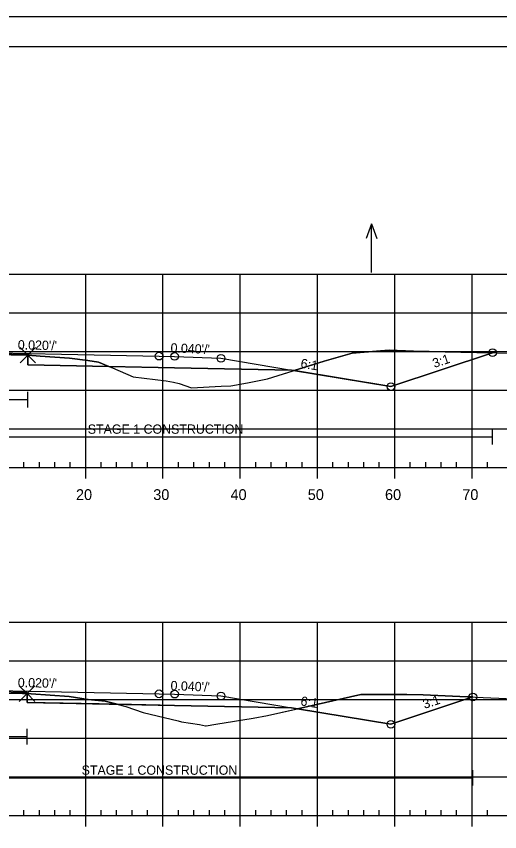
# Model space of a CAD drawing. Extents: x 1365647 to 1367999, y 387113 to 400173.
# Drawn here: x 1365905.1 to 1365967.7, y 389400.7 to 389506.1 of the extents above; entities that cross this region are included whole.
import ezdxf

# ---------------------------------------------------------------- set-up
doc = ezdxf.new("R2010")
doc.units = 0
for name, color, linetype in [('R_Alt Surface', 7, 'Continuous'), ('R_Axis', 7, 'Continuous'), ('R_Axis Annot', 7, 'Continuous'), ('R_Border', 7, 'Continuous'), ('R_Contours', 7, 'Continuous'), ('R_Exist Surface', 7, 'Continuous'), ('R_Fin Surface', 7, 'Continuous'), ('R_Fin Surface Annot', 7, 'Continuous'), ('R_Grid', 7, 'Continuous'), ('R_No Plot', 7, 'Continuous'), ('R_Water', 7, 'Continuous'), ('R_Water Annot', 7, 'Continuous')]:
    doc.layers.add(name, color=color, linetype=linetype)

msp = doc.modelspace()

# ---------------------------------------------------------------- linework, layer by layer
at = {"layer": 'R_Alt Surface'}
for points in [[(1365847.47, 389460.37), (1365862.59, 389460.67), (1365882.74, 389461.08), (1365882.74, 389462.36), (1365894.09, 389462.59), (1365906.59, 389462.34), (1365906.59, 389461.05), (1365925.59, 389460.67), (1365940.72, 389460.37)], [(1365847.47, 389416.7), (1365862.59, 389417), (1365882.85, 389417.41), (1365882.85, 389418.7), (1365894.09, 389418.92), (1365906.49, 389418.68), (1365906.49, 389417.39), (1365925.59, 389417), (1365940.72, 389416.7)]]:
    msp.add_lwpolyline(points, dxfattribs=at)
at = {"layer": 'R_Axis'}
for p, q in [((1365749.09, 389447.76), (1366039.09, 389447.76)), ((1365906.09, 389447.76), (1365906.09, 389448.46)), ((1365908.09, 389447.76), (1365908.09, 389448.46)), ((1365910.09, 389447.76), (1365910.09, 389448.46)), ((1365912.09, 389447.76), (1365912.09, 389448.46)), ((1365914.09, 389446.36), (1365914.09, 389447.76)), ((1365916.09, 389447.76), (1365916.09, 389448.46)), ((1365918.09, 389447.76), (1365918.09, 389448.46)), ((1365920.09, 389447.76), (1365920.09, 389448.46)), ((1365922.09, 389447.76), (1365922.09, 389448.46)), ((1365924.09, 389446.36), (1365924.09, 389447.76)), ((1365926.09, 389447.76), (1365926.09, 389448.46)), ((1365928.09, 389447.76), (1365928.09, 389448.46)), ((1365930.09, 389447.76), (1365930.09, 389448.46)), ((1365932.09, 389447.76), (1365932.09, 389448.46)), ((1365934.09, 389446.36), (1365934.09, 389447.76)), ((1365936.09, 389447.76), (1365936.09, 389448.46)), ((1365938.09, 389447.76), (1365938.09, 389448.46)), ((1365940.09, 389447.76), (1365940.09, 389448.46)), ((1365942.09, 389447.76), (1365942.09, 389448.46)), ((1365944.09, 389446.36), (1365944.09, 389447.76)), ((1365946.09, 389447.76), (1365946.09, 389448.46)), ((1365948.09, 389447.76), (1365948.09, 389448.46)), ((1365950.09, 389447.76), (1365950.09, 389448.46)), ((1365952.09, 389447.76), (1365952.09, 389448.46)), ((1365954.09, 389446.36), (1365954.09, 389447.76)), ((1365956.09, 389447.76), (1365956.09, 389448.46)), ((1365958.09, 389447.76), (1365958.09, 389448.46)), ((1365960.09, 389447.76), (1365960.09, 389448.46)), ((1365962.09, 389447.76), (1365962.09, 389448.46)), ((1365964.09, 389446.36), (1365964.09, 389447.76)), ((1365966.09, 389447.76), (1365966.09, 389448.46)), ((1365906.09, 389402.76), (1365906.09, 389403.46)), ((1365908.09, 389402.76), (1365908.09, 389403.46)), ((1365910.09, 389402.76), (1365910.09, 389403.46)), ((1365912.09, 389402.76), (1365912.09, 389403.46)), ((1365916.09, 389402.76), (1365916.09, 389403.46)), ((1365918.09, 389402.76), (1365918.09, 389403.46)), ((1365920.09, 389402.76), (1365920.09, 389403.46)), ((1365922.09, 389402.76), (1365922.09, 389403.46)), ((1365926.09, 389402.76), (1365926.09, 389403.46)), ((1365928.09, 389402.76), (1365928.09, 389403.46)), ((1365930.09, 389402.76), (1365930.09, 389403.46)), ((1365932.09, 389402.76), (1365932.09, 389403.46)), ((1365936.09, 389402.76), (1365936.09, 389403.46)), ((1365938.09, 389402.76), (1365938.09, 389403.46)), ((1365940.09, 389402.76), (1365940.09, 389403.46)), ((1365942.09, 389402.76), (1365942.09, 389403.46)), ((1365946.09, 389402.76), (1365946.09, 389403.46)), ((1365948.09, 389402.76), (1365948.09, 389403.46)), ((1365950.09, 389402.76), (1365950.09, 389403.46)), ((1365952.09, 389402.76), (1365952.09, 389403.46)), ((1365956.09, 389402.76), (1365956.09, 389403.46)), ((1365958.09, 389402.76), (1365958.09, 389403.46)), ((1365960.09, 389402.76), (1365960.09, 389403.46)), ((1365962.09, 389402.76), (1365962.09, 389403.46)), ((1365966.09, 389402.76), (1365966.09, 389403.46)), ((1365749.09, 389402.76), (1366039.09, 389402.76)), ((1365914.09, 389401.36), (1365914.09, 389402.76)), ((1365924.09, 389401.36), (1365924.09, 389402.76)), ((1365934.09, 389401.36), (1365934.09, 389402.76)), ((1365944.09, 389401.36), (1365944.09, 389402.76)), ((1365954.09, 389401.36), (1365954.09, 389402.76)), ((1365964.09, 389401.36), (1365964.09, 389402.76))]:
    msp.add_line(p, q, dxfattribs=at)
at = {"layer": 'R_Border'}
msp.add_line((1365736.09, 389502.22), (1366052.27, 389502.22), dxfattribs=at)
at = {"layer": 'R_Contours'}
for p, q in [((1365953.59, 389458.23), (1365966.75, 389462.61)), ((1365906.59, 389462.3), (1365906.59, 389461.05)), ((1365906.59, 389461.05), (1365917.09, 389460.84)), ((1365941.06, 389460.31), (1365953.59, 389458.23)), ((1365906.49, 389418.52), (1365906.49, 389417.39)), ((1365906.49, 389417.39), (1365918.17, 389417.15)), ((1365953.59, 389414.56), (1365964.2, 389418.09)), ((1365941.49, 389416.57), (1365953.59, 389414.56))]:
    msp.add_line(p, q, dxfattribs=at)
for points in [[(1365882.74, 389462.28), (1365883.26, 389462.31), (1365885.16, 389462.36), (1365889.15, 389462.46), (1365890.33, 389462.48), (1365891.75, 389462.48), (1365893.2, 389462.5), (1365894.21, 389462.51), (1365894.5, 389462.5), (1365894.8, 389462.5), (1365895.79, 389462.47), (1365897.31, 389462.45), (1365898.76, 389462.44), (1365901.93, 389462.4), (1365904.44, 389462.35), (1365906.59, 389462.3), (1365906.59, 389462.34), (1365894.09, 389462.59), (1365882.74, 389462.36)], [(1365941.06, 389460.31), (1365944.95, 389461.52), (1365948.59, 389462.57), (1365952.23, 389462.86), (1365953.38, 389462.92), (1365956.51, 389462.81), (1365966.75, 389462.61), (1365953.59, 389458.23)], [(1365906.59, 389462.3), (1365908.21, 389462.18), (1365912, 389461.9), (1365914.38, 389461.59), (1365915.72, 389461.4), (1365917.09, 389460.84), (1365906.59, 389461.05)], [(1365917.09, 389460.84), (1365917.57, 389460.65), (1365920.24, 389459.51), (1365924.52, 389458.98), (1365925.46, 389458.78), (1365926.2, 389458.61), (1365927.78, 389458.07), (1365931.6, 389458.27), (1365932.89, 389458.34), (1365935.01, 389458.72), (1365937.62, 389459.25), (1365941.06, 389460.31), (1365940.72, 389460.37), (1365925.59, 389460.67)], [(1365882.85, 389418.45), (1365882.85, 389418.45), (1365883.2, 389418.46), (1365887.15, 389418.57), (1365887.71, 389418.58), (1365889.29, 389418.63), (1365891.76, 389418.63), (1365892.05, 389418.63), (1365894.2, 389418.66), (1365894.4, 389418.66), (1365895.06, 389418.67), (1365895.29, 389418.67), (1365900.93, 389418.62), (1365901.6, 389418.61), (1365902.03, 389418.6), (1365905.9, 389418.54), (1365906.01, 389418.54), (1365906.49, 389418.52), (1365906.49, 389418.68), (1365894.09, 389418.92), (1365882.85, 389418.7)], [(1365906.49, 389418.52), (1365907.03, 389418.48), (1365911.94, 389418.16), (1365914.4, 389417.75), (1365916.62, 389417.57), (1365918.17, 389417.15), (1365906.49, 389417.39)], [(1365941.49, 389416.57), (1365949.68, 389418.42), (1365955.66, 389418.41), (1365957.77, 389418.38), (1365962.53, 389418.17), (1365964.2, 389418.09), (1365953.59, 389414.56)], [(1365918.17, 389417.15), (1365919.27, 389416.85), (1365921.52, 389416.09), (1365926.04, 389415), (1365926.5, 389414.88), (1365928.81, 389414.51), (1365929.6, 389414.38), (1365929.67, 389414.37), (1365930.94, 389414.56), (1365935.75, 389415.33), (1365937.63, 389415.7), (1365941.49, 389416.57), (1365940.72, 389416.7), (1365925.59, 389417)]]:
    msp.add_lwpolyline(points, close=True, dxfattribs=at)
for points in [[(1365966.75, 389462.61), (1365956.51, 389462.81), (1365953.38, 389462.92), (1365952.23, 389462.86), (1365948.59, 389462.57), (1365944.95, 389461.52), (1365941.06, 389460.31)], [(1365917.09, 389460.84), (1365915.72, 389461.4), (1365914.38, 389461.59), (1365912, 389461.9), (1365908.21, 389462.18), (1365906.59, 389462.3)], [(1365918.17, 389417.15), (1365916.62, 389417.57), (1365914.4, 389417.75), (1365911.94, 389418.16), (1365907.03, 389418.48), (1365906.49, 389418.52)], [(1365964.2, 389418.09), (1365962.53, 389418.17), (1365957.77, 389418.38), (1365955.66, 389418.41), (1365949.68, 389418.42), (1365941.49, 389416.57)]]:
    msp.add_lwpolyline(points, dxfattribs=at)
at = {"layer": 'R_Exist Surface'}
for points in [[(1365904.44, 389462.35), (1365906.59, 389462.3), (1365908.21, 389462.18), (1365912, 389461.9), (1365914.38, 389461.59), (1365915.72, 389461.4), (1365917.57, 389460.65), (1365920.24, 389459.51), (1365924.52, 389458.98), (1365925.46, 389458.78), (1365926.2, 389458.61), (1365927.78, 389458.07), (1365931.6, 389458.27), (1365932.89, 389458.34), (1365935.01, 389458.72), (1365937.62, 389459.25), (1365944.95, 389461.52), (1365948.59, 389462.57), (1365952.23, 389462.86), (1365953.38, 389462.92), (1365956.51, 389462.81), (1365969.45, 389462.56)], [(1365902.03, 389418.6), (1365905.9, 389418.54), (1365906.01, 389418.54), (1365906.49, 389418.52), (1365907.03, 389418.48), (1365911.94, 389418.16), (1365914.4, 389417.75), (1365916.62, 389417.57), (1365919.27, 389416.85), (1365921.52, 389416.09), (1365926.04, 389415), (1365926.5, 389414.88), (1365928.81, 389414.51), (1365929.6, 389414.38), (1365929.67, 389414.37), (1365930.94, 389414.56), (1365935.75, 389415.33), (1365937.63, 389415.7), (1365949.68, 389418.42), (1365955.66, 389418.41), (1365957.77, 389418.38), (1365962.53, 389418.17), (1365968.55, 389417.89)]]:
    msp.add_lwpolyline(points, dxfattribs=at)
at = {"layer": 'R_Fin Surface'}
for points in [[(1365827.51, 389460.58), (1365834.59, 389458.23), (1365847.47, 389460.37), (1365856.59, 389461.89), (1365862.59, 389462.13), (1365864.59, 389462.17), (1365894.09, 389462.76), (1365923.59, 389462.17), (1365925.59, 389462.13), (1365931.59, 389461.89), (1365940.72, 389460.37), (1365953.59, 389458.23), (1365966.75, 389462.61)], [(1365827.75, 389416.84), (1365834.59, 389414.56), (1365847.47, 389416.7), (1365856.59, 389418.22), (1365862.59, 389418.46), (1365864.59, 389418.5), (1365894.09, 389419.09), (1365923.59, 389418.5), (1365925.59, 389418.46), (1365931.59, 389418.22), (1365940.72, 389416.7), (1365953.59, 389414.56), (1365964.2, 389418.09)]]:
    msp.add_lwpolyline(points, dxfattribs=at)
at = {"layer": 'R_Grid'}
for p, q in [((1365749.09, 389472.76), (1366039.09, 389472.76)), ((1365914.09, 389447.76), (1365914.09, 389472.76)), ((1365924.09, 389447.76), (1365924.09, 389472.76)), ((1365934.09, 389447.76), (1365934.09, 389472.76)), ((1365944.09, 389447.76), (1365944.09, 389472.76)), ((1365954.09, 389447.76), (1365954.09, 389472.76)), ((1365964.09, 389447.76), (1365964.09, 389472.76)), ((1365749.09, 389467.76), (1366039.09, 389467.76)), ((1365749.09, 389462.76), (1366039.09, 389462.76)), ((1365749.09, 389457.76), (1366039.09, 389457.76)), ((1365749.09, 389452.76), (1366039.09, 389452.76)), ((1365749.09, 389447.76), (1366039.09, 389447.76)), ((1365749.09, 389427.76), (1366039.09, 389427.76)), ((1365914.09, 389402.76), (1365914.09, 389427.76)), ((1365924.09, 389402.76), (1365924.09, 389427.76)), ((1365934.09, 389402.76), (1365934.09, 389427.76)), ((1365944.09, 389402.76), (1365944.09, 389427.76)), ((1365954.09, 389402.76), (1365954.09, 389427.76)), ((1365964.09, 389402.76), (1365964.09, 389427.76)), ((1365749.09, 389422.76), (1366039.09, 389422.76)), ((1365749.09, 389417.76), (1366039.09, 389417.76)), ((1365749.09, 389412.76), (1366039.09, 389412.76)), ((1365749.09, 389407.76), (1366039.09, 389407.76)), ((1365749.09, 389402.76), (1366039.09, 389402.76))]:
    msp.add_line(p, q, dxfattribs=at)
at = {"layer": 'R_No Plot'}
msp.add_line((1365723.69, 389506.11), (1366057.03, 389506.11), dxfattribs=at)
msp.add_lwpolyline([(1365723.69, 389506.11), (1366057.03, 389506.11), (1366057.03, 389292.78), (1365723.69, 389292.78)], close=True, dxfattribs=at)
for points in [[(1365906.59, 389462.3), (1365905.59, 389463.3), (1365906.59, 389462.3), (1365905.59, 389461.3), (1365906.59, 389462.3), (1365907.59, 389461.3), (1365906.59, 389462.3), (1365907.59, 389463.3)], [(1365906.49, 389418.52), (1365905.49, 389419.52), (1365906.49, 389418.52), (1365905.49, 389417.52), (1365906.49, 389418.52), (1365907.49, 389417.52), (1365906.49, 389418.52), (1365907.49, 389419.52)]]:
    msp.add_lwpolyline(points, dxfattribs=at)
for centre in [(1365923.59, 389462.17), (1365923.59, 389462.17), (1365923.59, 389462.17), (1365923.59, 389462.17), (1365923.59, 389462.17), (1365925.59, 389462.13), (1365925.59, 389462.13), (1365925.59, 389462.13), (1365925.59, 389462.13), (1365925.59, 389462.13), (1365966.75, 389462.61), (1365966.75, 389462.61), (1365931.59, 389461.89), (1365931.59, 389461.89), (1365931.59, 389461.89), (1365931.59, 389461.89), (1365931.59, 389461.89), (1365953.59, 389458.23), (1365953.59, 389458.23), (1365953.59, 389458.23), (1365953.59, 389458.23), (1365953.59, 389458.23), (1365923.59, 389418.5), (1365923.59, 389418.5), (1365923.59, 389418.5), (1365923.59, 389418.5), (1365923.59, 389418.5), (1365925.59, 389418.46), (1365925.59, 389418.46), (1365925.59, 389418.46), (1365925.59, 389418.46), (1365925.59, 389418.46), (1365931.59, 389418.22), (1365931.59, 389418.22), (1365931.59, 389418.22), (1365931.59, 389418.22), (1365931.59, 389418.22), (1365964.2, 389418.09), (1365964.2, 389418.09), (1365953.59, 389414.56), (1365953.59, 389414.56), (1365953.59, 389414.56), (1365953.59, 389414.56), (1365953.59, 389414.56)]:
    msp.add_circle(centre, 0.5, dxfattribs=at)
at = {"layer": 'R_Water'}
for p, q in [((1365906.59, 389455.54), (1365906.59, 389457.54)), ((1365882.74, 389456.55), (1365906.59, 389456.55)), ((1365966.75, 389450.73), (1365966.75, 389452.73)), ((1365882.74, 389451.73), (1365966.75, 389451.73)), ((1365882.85, 389412.96), (1365906.49, 389412.96)), ((1365906.49, 389411.96), (1365906.49, 389413.96)), ((1365882.85, 389407.64), (1365964.2, 389407.64)), ((1365964.2, 389406.64), (1365964.2, 389408.64))]:
    msp.add_line(p, q, dxfattribs=at)
at = {"layer": 'R_Water Annot'}
for p, q in [((1365951.09, 389479.28), (1365950.39, 389477.36)), ((1365951.09, 389473), (1365951.09, 389479.28)), ((1365951.09, 389479.28), (1365951.79, 389477.36))]:
    msp.add_line(p, q, dxfattribs=at)

# ---------------------------------------------------------------- texts
at = {"layer": 'R_Axis Annot'}
for s, p in [('20', (1365912.83, 389443.56)), ('30', (1365922.83, 389443.56)), ('40', (1365932.83, 389443.56)), ('50', (1365942.83, 389443.56)), ('60', (1365952.83, 389443.56)), ('70', (1365962.83, 389443.56))]:
    msp.add_text(s, height=1.4, dxfattribs=at).set_placement(p)
at = {"layer": 'R_Fin Surface Annot'}
for s, rotation, p in [("0.020'/'", 358.8542, (1365905.29, 389463.04)), ("0.040'/'", 357.7094, (1365925.05, 389462.65)), ('6:1', 350.5377, (1365941.83, 389460.69)), ('3:1', 18.4349, (1365959.22, 389460.63)), ("0.020'/'", 358.8542, (1365905.29, 389419.37)), ("0.040'/'", 357.7094, (1365925.05, 389418.98)), ('3:1', 18.4349, (1365957.95, 389416.54)), ('6:1', 350.5377, (1365941.83, 389417.02))]:
    msp.add_text(s, height=1.2, rotation=rotation, dxfattribs=at).set_placement(p)
at = {"layer": 'R_Water'}
for p in [(1365914.35, 389452.13), (1365913.56, 389408.03)]:
    msp.add_text('STAGE 1 CONSTRUCTION', height=1.2, dxfattribs=at).set_placement(p)

doc.saveas('drawing.dxf')
